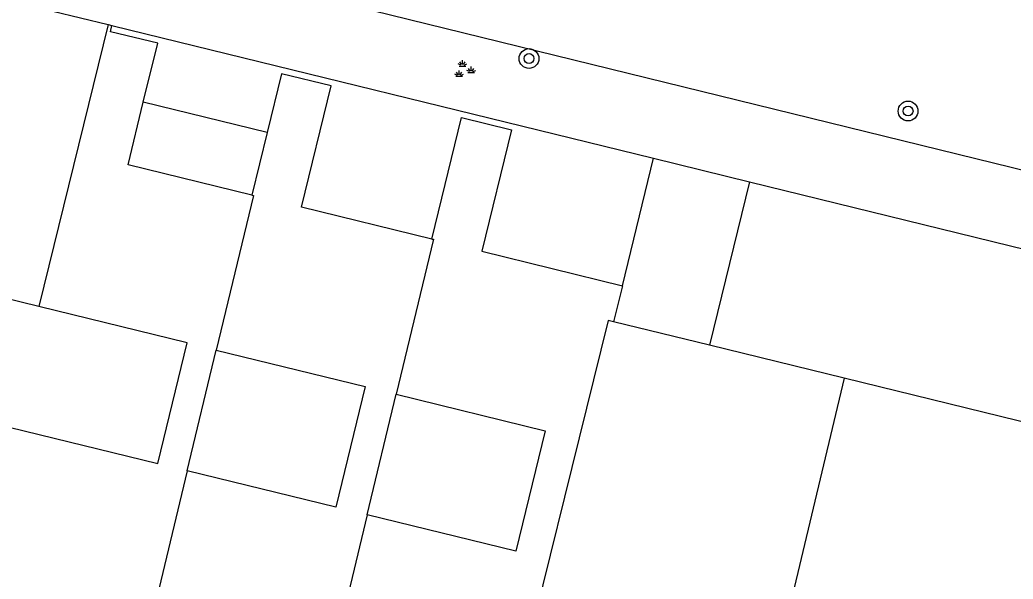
# Model space of a CAD drawing. Extents: x 128999 to 131010, y 395498 to 399007.
# Drawn here: x 129185.77 to 129225.96, y 397732.24 to 397754.86 of the extents above; entities that cross this region are included whole.
import ezdxf

# ---------------------------------------------------------------- set-up
doc = ezdxf.new("R2010")
doc.units = 0
for name, color, linetype in [('gg-afsc-erfafscheiding', 7, 'Continuous'), ('gg-bbg-gedigitaliseerde bebouwing', 7, 'Continuous'), ('gg-bbg-hoofdgebouw', 7, 'Continuous'), ('gg-bbg-luifel en loopbrug', 7, 'Continuous'), ('gg-bbg-tussenscheiding', 7, 'Continuous'), ('gg-kntw-bovenkant insteek waterloop', 7, 'Continuous'), ('gt-symb-boom', 7, 'Continuous'), ('gt-symb-groenvak', 7, 'Continuous')]:
    doc.layers.add(name, color=color, linetype=linetype)

# ---------------------------------------------------------------- blocks, each defined once
blk = doc.blocks.new('gt0-GRVAK')
at = {"layer": 'gt-symb-groenvak'}
for p, q in [((-0.11, 0.189), (-0.228, 0.24)), ((-0.182, 0.153), (0.088, 0.153)), ((-0.091, 0.211), (-0.156, 0.322)), ((-0.047, 0.214), (-0.047, 0.393)), ((-0.004, 0.211), (0.061, 0.322)), ((0.015, 0.189), (0.133, 0.24)), ((0.262, -0.052), (0.197, 0.059)), ((0.305, -0.049), (0.305, 0.13)), ((0.349, -0.052), (0.414, 0.059)), ((-0.245, -0.228), (-0.363, -0.177)), ((-0.318, -0.264), (-0.047, -0.264)), ((-0.226, -0.206), (-0.291, -0.095)), ((-0.183, -0.203), (-0.183, -0.024)), ((-0.139, -0.206), (-0.074, -0.095)), ((-0.12, -0.228), (-0.002, -0.177)), ((0.243, -0.074), (0.125, -0.023)), ((0.17, -0.11), (0.441, -0.11)), ((0.368, -0.074), (0.486, -0.023))]:
    blk.add_line(p, q, dxfattribs=at)
blk = doc.blocks.new('gt0-BOOM')
at = {"layer": 'gt-symb-boom'}
for radius in [0.4, 0.2]:
    blk.add_circle((0, 0), radius, dxfattribs=at)

msp = doc.modelspace()

# ---------------------------------------------------------------- linework, layer by layer
at = {"layer": 'gg-afsc-erfafscheiding'}
msp.add_line((129189.495, 397754.626), (129211.408, 397749.261), dxfattribs=at)
msp.add_lwpolyline([(129215.293, 397748.31), (129230.752, 397744.525), (129230.693, 397744.282)], dxfattribs=at)
at = {"layer": 'gg-bbg-gedigitaliseerde bebouwing'}
for p, q in [((129192.542, 397736.623), (129193.717, 397741.503)), ((129199.827, 397734.84), (129201.001, 397739.72))]:
    msp.add_line(p, q, dxfattribs=at)
for points in [[(129186.539, 397743.26), (129170.344, 397747.222), (129169.15, 397742.344)], [(129185.339, 397738.386), (129191.344, 397736.916), (129192.537, 397741.792), (129186.539, 397743.26)], [(129193.717, 397741.503), (129199.741, 397740.028), (129198.547, 397735.153), (129192.542, 397736.623)], [(129201.001, 397739.72), (129207.026, 397738.244), (129205.832, 397733.37), (129199.827, 397734.84)]]:
    msp.add_lwpolyline(points, dxfattribs=at)
at = {"layer": 'gg-bbg-hoofdgebouw'}
for p, q in [((129181.819, 397756.512), (129189.345, 397754.663)), ((129189.345, 397754.663), (129189.495, 397754.626)), ((129195.77, 397750.3), (129195.152, 397747.774)), ((129210.149, 397744.107), (129209.793, 397742.65)), ((129213.679, 397741.7), (129209.793, 397742.65)), ((129219.121, 397740.369), (129213.679, 397741.7)), ((129228.787, 397738.005), (129219.121, 397740.369))]:
    msp.add_line(p, q, dxfattribs=at)
for points in [[(129190.763, 397751.523), (129191.348, 397753.913), (129189.433, 397754.378), (129189.495, 397754.626)], [(129202.435, 397745.993), (129197.167, 397747.281), (129198.367, 397752.188), (129196.352, 397752.68), (129195.77, 397750.3)], [(129195.152, 397747.774), (129190.146, 397748.998), (129190.763, 397751.523)], [(129202.435, 397745.993), (129203.636, 397750.905), (129205.658, 397750.406), (129204.458, 397745.499), (129210.149, 397744.107)]]:
    msp.add_lwpolyline(points, dxfattribs=at)
at = {"layer": 'gg-bbg-luifel en loopbrug'}
for p, q in [((129195.77, 397750.3), (129190.763, 397751.523)), ((129210.149, 397744.107), (129211.408, 397749.261)), ((129211.408, 397749.261), (129215.293, 397748.31)), ((129215.293, 397748.31), (129213.679, 397741.7))]:
    msp.add_line(p, q, dxfattribs=at)
at = {"layer": 'gg-bbg-tussenscheiding'}
for p, q in [((129189.345, 397754.663), (129186.539, 397743.26)), ((129219.121, 397740.369), (129214.286, 397720.065))]:
    msp.add_line(p, q, dxfattribs=at)
for points in [[(129195.152, 397747.774), (129195.222, 397747.757), (129193.717, 397741.503)], [(129202.435, 397745.993), (129202.509, 397745.986), (129201.001, 397739.72)], [(129209.793, 397742.65), (129209.572, 397742.704), (129205.461, 397726.064), (129205.255, 397726.114)], [(129192.542, 397736.623), (129190.861, 397729.637), (129190.716, 397729.672)], [(129199.827, 397734.84), (129198.146, 397727.854), (129197.985, 397727.893)]]:
    msp.add_lwpolyline(points, dxfattribs=at)
at = {"layer": 'gg-kntw-bovenkant insteek waterloop'}
msp.add_lwpolyline([(129175.587, 397761.25), (129229.618, 397747.986), (129231.137, 397748.62), (129232.439, 397753.504), (129230.666, 397755.461), (129227.786, 397756.718), (129178.234, 397768.828)], dxfattribs=at)

# ---------------------------------------------------------------- block references
at = {"layer": 'gt-symb-boom'}
for p in [(129206.37, 397753.292), (129221.71, 397751.17)]:
    msp.add_blockref('gt0-BOOM', p, dxfattribs=at)
at = {"layer": 'gt-symb-groenvak'}
msp.add_blockref('gt0-GRVAK', (129203.726, 397752.837), dxfattribs=at)

doc.saveas('drawing.dxf')
